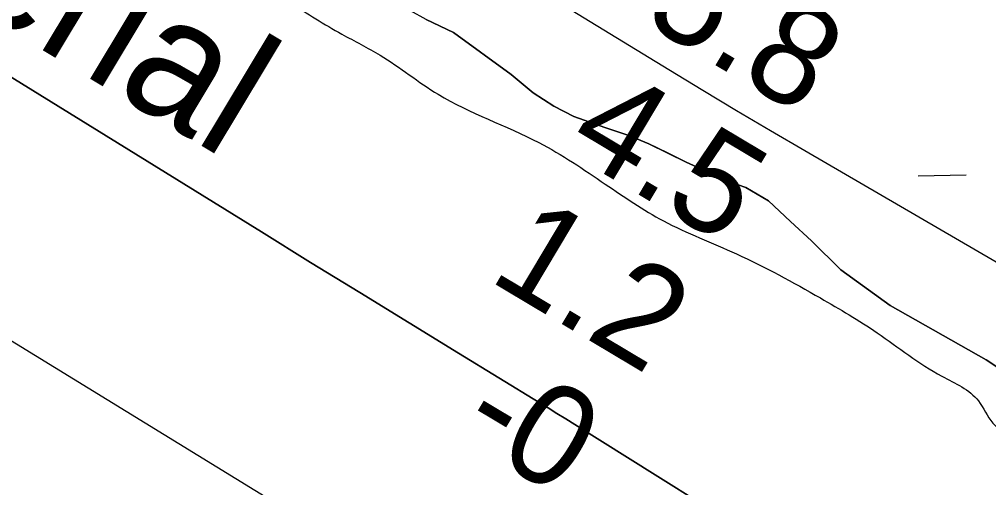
# Model space of a CAD drawing. Extents: x 3823584 to 3861785, y 301729 to 327625.
# Drawn here: x 3842612 to 3843256, y 324280 to 324592 of the extents above; entities that cross this region are included whole.
import ezdxf

# ---------------------------------------------------------------- set-up
doc = ezdxf.new("R2010")
doc.units = 0
for name, color, linetype in [('V-RIVR-EDGE', 7, 'Continuous'), ('V-RIVR-IDEN', 7, 'Continuous'), ('V-RIVR-RANG', 7, 'Continuous'), ('V-SITE-VEGE', 7, 'Continuous'), ('V-TOPO-DPTH', 7, 'Continuous'), ('V-TOPO-MINR', 7, 'Continuous'), ('V-TOPO-WATR', 7, 'Continuous'), ('V-WETL-SWMP', 7, 'Continuous')]:
    doc.layers.add(name, color=color, linetype=linetype)

msp = doc.modelspace()

# ---------------------------------------------------------------- linework, layer by layer
at = {"layer": 'V-RIVR-EDGE'}
msp.add_spline([(3841667.07, 325337.41), (3841677, 325339.12), (3841683.78, 325337.9), (3841698.09, 325326.31), (3841699.65, 325312.36), (3841706.78, 325294.81), (3841726.66, 325274.83), (3841750.92, 325252.45), (3841797.88, 325224.84), (3841841.25, 325198.03), (3841868.31, 325183.22), (3841890.18, 325162.84), (3841908.48, 325150.04), (3841939.14, 325136.01), (3841968.18, 325114.82), (3841995.24, 325101.6), (3842020.31, 325082.41), (3842033.42, 325068.83), (3842048.53, 325053.25), (3842058.87, 325045.65), (3842063.63, 325037.67), (3842067.59, 325025.7), (3842073.15, 325017.72), (3842079.52, 325015.31), (3842083.9, 325015.3), (3842092.29, 325020.46), (3842099.46, 325020.84), (3842109.82, 325020.41), (3842125.35, 325013.6), (3842141.66, 325003.6), (3842160.36, 324991.2), (3842196.56, 324961.22), (3842210.08, 324952.02), (3842239.14, 324936.4), (3842289.68, 324905.19), (3842316.73, 324886.39), (3842326.66, 324874.81), (3842325.41, 324852.1), (3842324.98, 324838.55), (3842328.15, 324832.56), (3842334.53, 324832.55), (3842350.89, 324841.67), (3842360.87, 324848.42), (3842367.25, 324849.21), (3842371.64, 324849.59), (3842391.53, 324837.99), (3842413.81, 324820.79), (3842437.68, 324805.99), (3842469.1, 324778.41), (3842484.2, 324762.04), (3842501.32, 324752.03), (3842519.64, 324748.4), (3842540.75, 324741.17), (3842563.43, 324727.57), (3842597.27, 324713.13), (3842617.18, 324705.51), (3842640.26, 324692.7), (3842678.87, 324671.88), (3842722.65, 324649.06), (3842760.84, 324622.66), (3842791.88, 324602.66), (3842826.1, 324581.85), (3842851.57, 324567.84), (3842890.17, 324541.84), (3842957.04, 324509.79), (3843001.21, 324482.18), (3843039.81, 324457.77), (3843088.37, 324435.74), (3843144.1, 324406.5), (3843181.9, 324383.3), (3843224.87, 324354.5), (3843249.14, 324338.1), (3843258.67, 324323.33), (3843263.84, 324318.93), (3843285.74, 324312.9), (3843313.63, 324307.25), (3843340.31, 324298.81), (3843388.07, 324274.78), (3843421.88, 324247.2), (3843434.99, 324231.63), (3843434.98, 324227.64), (3843420.57, 324200.18), (3843414.96, 324188.23), (3843414.14, 324181.06), (3843418.51, 324171.89), (3843433.22, 324159.49), (3843439.17, 324146.33), (3843443.53, 324137.15), (3843462.23, 324125.15), (3843469.8, 324123.54), (3843481.75, 324120.32), (3843486.54, 324125.89), (3843509.34, 324160.1), (3843514.14, 324164.87), (3843515.33, 324164.87), (3843522.5, 324164.46), (3843561.11, 324144.83), (3843616.44, 324115.6), (3843639.93, 324105.98), (3843654.66, 324101.56), (3843670.98, 324093.15), (3843682.11, 324079.17), (3843692.06, 324074.37), (3843700.83, 324074.34), (3843710, 324077.91), (3843719.96, 324074.3), (3843747.82, 324059.88), (3843763.73, 324046.69), (3843767.29, 324037.51), (3843767.27, 324030.34), (3843765.65, 324020.38), (3843766.42, 324006.83), (3843769.58, 323997.26), (3843779.13, 323990.06), (3843800.24, 323984.43), (3843818.97, 323984.38), (3843833.71, 323983.55), (3843844.06, 323979.14), (3843860.36, 323963.16), (3843872.3, 323955.55), (3843881.06, 323953.54), (3843888.22, 323947.54), (3843885.81, 323940.78), (3843881.01, 323933.22), (3843881, 323928.03), (3843887.36, 323923.24), (3843899.32, 323923.21), (3843905.72, 323933.55), (3843910.91, 323935.53), (3843921.66, 323933.51), (3843932.81, 323927.51), (3843946.33, 323917.91), (3843955.1, 323915.5), (3843977, 323908.27), (3844009.26, 323900.62), (3844033.94, 323887.8), (3844045.47, 323877.81), (3844055.42, 323871.41), (3844070.55, 323868.18), (3844080.92, 323867.76), (3844090.07, 323861.76), (3844093.64, 323856.17), (3844093.62, 323849.79), (3844085.63, 323838.66), (3844082.42, 323831.89), (3844082.81, 323828.7), (3844087.59, 323827.49), (3844096.76, 323827.87), (3844104.34, 323831.83), (3844105.95, 323837.01), (3844105.17, 323845.78), (3844107.97, 323847.77), (3844115.93, 323842.96), (3844123.91, 323846.93), (3844138.7, 323866.42), (3844150.29, 323877.55), (3844165.86, 323889.87), (3844185.8, 323897.79), (3844193.39, 323902.55), (3844197.39, 323908.12), (3844197.81, 323915.69), (3844200.64, 323932.03), (3844201.87, 323949.56), (3844203.49, 323960.32), (3844212.71, 323979.42), (3844219.1, 323984.99), (3844228.68, 323989.74), (3844237.04, 323989.72), (3844253.36, 323979.72), (3844262.91, 323972.52), (3844273.25, 323966.12), (3844287.19, 323962.5), (3844299.93, 323956.49), (3844316.24, 323944.89), (3844325.78, 323933.71), (3844334.92, 323923.72), (3844345.66, 323915.33), (3844350.41, 323900.17), (3844349.98, 323889.41), (3844344.78, 323881.06), (3844335.21, 323878.29), (3844331.21, 323873.12), (3844331.21, 323871.92), (3844330.79, 323863.95), (3844339.13, 323852.38), (3844338.71, 323844.41), (3844336.7, 323836.04), (3844328.7, 323824.5), (3844323.11, 323819.74), (3844315.13, 323818.16), (3844303.58, 323818.59), (3844297.6, 323817.81), (3844297.19, 323816.21), (3844303.16, 323811.42), (3844310.31, 323801.04), (3844311.5, 323799.44), (3844316.29, 323802.22), (3844322.27, 323805.39), (3844326.65, 323801.39), (3844318.23, 323782.68), (3844313.01, 323765.96), (3844312.99, 323758.39), (3844314.97, 323752.8), (3844320.14, 323746.81), (3844323.72, 323746.4), (3844325.72, 323749.59), (3844325.34, 323757.96), (3844327.74, 323758.35), (3844341.68, 323757.52), (3844362, 323752.69), (3844387.48, 323742.66), (3844418.93, 323729.03), (3844453.95, 323709.02)], degree=3, dxfattribs=at)
at = {"layer": 'V-SITE-VEGE'}
for p, q in [((3842882.26, 324591.64), (3842871.82, 324597.38)), ((3842900.38, 324583.02), (3842882.26, 324591.64)), ((3842938.57, 324555.07), (3842900.38, 324583.02)), ((3842953.17, 324542.78), (3842938.57, 324555.07)), ((3842967.05, 324533.94), (3842953.17, 324542.78)), ((3842980.21, 324527.16), (3842967.05, 324533.94)), ((3843000.98, 324519.75), (3842980.21, 324527.16)), ((3843016.89, 324514.38), (3843000.98, 324519.75)), ((3843030.05, 324508.98), (3843016.89, 324514.38)), ((3843042.52, 324502.88), (3843030.05, 324508.98)), ((3843055, 324496.78), (3843042.52, 324502.88)), ((3843066.77, 324491.36), (3843055, 324496.78)), ((3843079.25, 324485.27), (3843066.77, 324491.36)), ((3843094.47, 324479.88), (3843079.25, 324485.27)), ((3843109.73, 324471.05), (3843094.47, 324479.88)), ((3843124.34, 324457.39), (3843109.73, 324471.05)), ((3843138.26, 324444.4), (3843124.34, 324457.39)), ((3843157.75, 324425.26), (3843138.26, 324444.4)), ((3843190.39, 324401.4), (3843157.75, 324425.26)), ((3843254.18, 324365.41), (3843190.39, 324401.4)), ((3843271.53, 324353.83), (3843254.18, 324365.41))]:
    msp.add_line(p, q, dxfattribs=at)
at = {"layer": 'V-TOPO-DPTH'}
msp.add_lwpolyline([(3842345.75, 324714.58), (3842772.63, 324450.38), (3842805.31, 324430.19), (3842838.02, 324410.04), (3842870.76, 324389.95), (3842903.53, 324369.89), (3842957.25, 324337.08), (3842963.17, 324333.46), (3842969.08, 324329.82), (3842974.98, 324326.16), (3842980.87, 324322.49), (3843034.37, 324289.04), (3843066.97, 324268.57), (3843099.51, 324248.02), (3843131.97, 324227.33), (3843164.38, 324206.56), (3843729.2, 323843.01), (3843751.73, 323828.63), (3843774.34, 323814.36), (3843797.05, 323800.27), (3843819.83, 323786.29), (3843842.73, 323772.51)], dxfattribs=at)
at = {"layer": 'V-TOPO-MINR'}
for points in [[(3843945.67, 324043.65), (3843942.33, 324044.59), (3843939.02, 324045.81), (3843904.45, 324061.02), (3843902.76, 324061.79), (3843899.43, 324063.42), (3843897.79, 324064.28), (3843842.95, 324093.97), (3843813.98, 324109.83), (3843785.1, 324125.87), (3843756.38, 324142.18), (3843727.75, 324158.66), (3843133.73, 324504.31), (3843111.07, 324517.58), (3843088.48, 324530.96), (3843065.97, 324544.48), (3843043.52, 324558.1), (3842749.02, 324738.08), (3842696.42, 324770.34), (3842643.88, 324802.71), (3842591.43, 324835.23)], [(3843650.21, 323747.53), (3842923.02, 324184.1), (3842908.13, 324193.08), (3842893.25, 324202.08), (3842878.4, 324211.12), (3842863.57, 324220.19), (3842273.42, 324582.32)]]:
    msp.add_lwpolyline(points, dxfattribs=at)
at = {"layer": 'V-TOPO-WATR'}
msp.add_lwpolyline([(3843842.73, 323772.51), (3843819.83, 323786.29), (3843797.05, 323800.27), (3843774.34, 323814.36), (3843751.73, 323828.63), (3843729.2, 323843.01), (3843164.38, 324206.56), (3843131.97, 324227.33), (3843099.51, 324248.02), (3843066.97, 324268.57), (3843034.37, 324289.04), (3842980.87, 324322.49), (3842974.98, 324326.16), (3842969.08, 324329.82), (3842963.17, 324333.46), (3842957.25, 324337.08), (3842903.53, 324369.89), (3842870.76, 324389.95), (3842838.02, 324410.04), (3842805.31, 324430.19), (3842772.63, 324450.38), (3842345.75, 324714.58)], dxfattribs=at)
at = {"layer": 'V-WETL-SWMP'}
for p, q in [((3842882.26, 324591.64), (3842900.37, 324583.01)), ((3842900.37, 324583.01), (3842938.57, 324555.07)), ((3842938.57, 324555.07), (3842953.17, 324542.78)), ((3842953.17, 324542.78), (3842967.04, 324533.94)), ((3842967.04, 324533.94), (3842980.21, 324527.16)), ((3842980.21, 324527.16), (3843000.98, 324519.75)), ((3843000.98, 324519.75), (3843016.89, 324514.38)), ((3843016.89, 324514.38), (3843030.05, 324508.97)), ((3843030.05, 324508.97), (3843055, 324496.78)), ((3843055, 324496.78), (3843066.77, 324491.37)), ((3843066.77, 324491.37), (3843079.25, 324485.27)), ((3843079.25, 324485.27), (3843094.47, 324479.88)), ((3843209.06, 324487.74), (3843241.05, 324488.24)), ((3843094.47, 324479.88), (3843109.73, 324471.05)), ((3843109.73, 324471.05), (3843124.34, 324457.38)), ((3843124.34, 324457.38), (3843138.26, 324444.4)), ((3843138.26, 324444.4), (3843157.75, 324425.26)), ((3843157.75, 324425.26), (3843190.39, 324401.4)), ((3843190.39, 324401.4), (3843254.18, 324365.41)), ((3843254.18, 324365.41), (3843271.53, 324353.83))]:
    msp.add_line(p, q, dxfattribs=at)

# ---------------------------------------------------------------- texts
at = {"layer": 'V-RIVR-IDEN'}
msp.add_text('Aerial ', height=83, rotation=328.96922, dxfattribs=at).set_placement((3842504.46, 324645.05))
at = {"layer": 'V-RIVR-RANG'}
for s, p in [('5.8', (3843024.58, 324590.91)), ('4.5', (3842973.54, 324504.92)), ('1.2', (3842922.49, 324418.93)), ('-0', (3842901.8, 324314.83))]:
    msp.add_text(s, height=67, rotation=329.16833, dxfattribs=at).set_placement(p)

doc.saveas('drawing.dxf')
